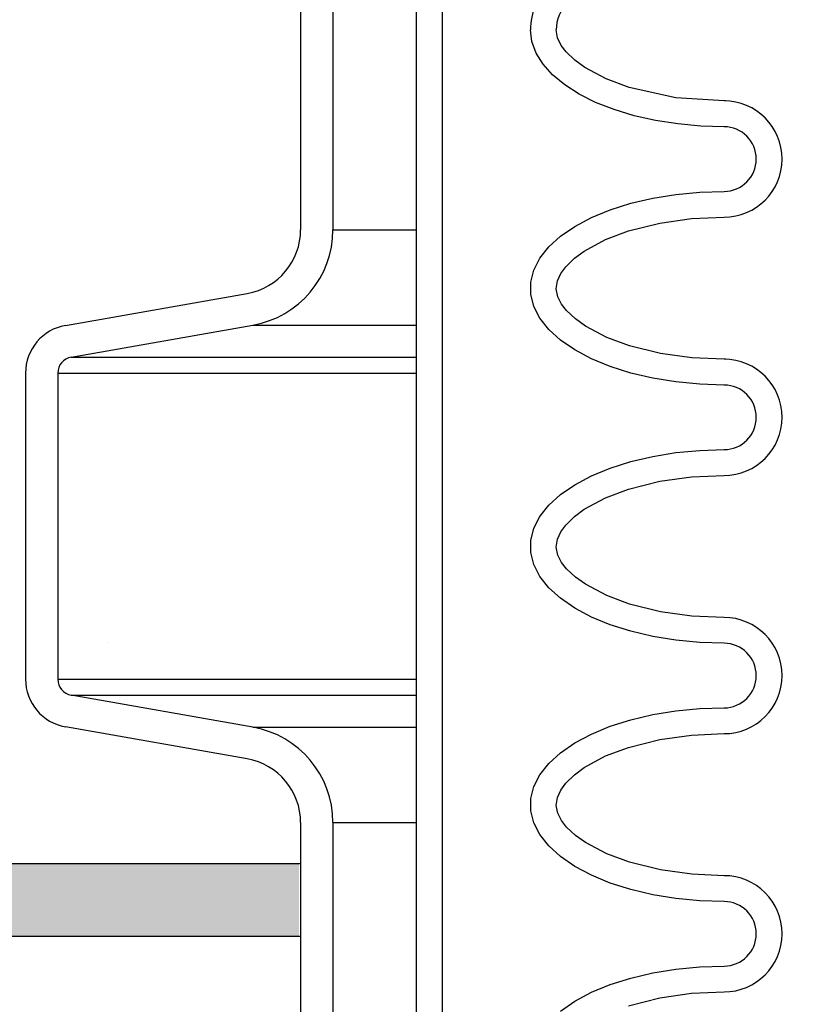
# Model space of a CAD drawing. Extents: x -285 to 5863, y 308 to 3178.
# Tile 360 of 622: x 1786.79 to 1789.79, y 977.75 to 981.56. Entities that reach past the tile are written whole.
import ezdxf

# ---------------------------------------------------------------- set-up
doc = ezdxf.new("R2010")
doc.units = 0
doc.header["$MEASUREMENT"] = 0
doc.header["$PDSIZE"] = 1
doc.layers.get('DEFPOINTS').update_dxf_attribs({"linetype": 'CONTINUOUS'})
for name, color, linetype in [('CONCRETE-HATCH', 2, 'CONTINUOUS'), ('DIM', 3, 'CONTINUOUS'), ('PEAGRAVEL-HATCH', 3, 'CONTINUOUS'), ('SPILL-BUCKET', 1, 'CONTINUOUS'), ('TANK-SLAB', 6, 'CONTINUOUS')]:
    doc.layers.add(name, color=color, linetype=linetype)
doc.styles.add('SIMPLEX', font='simplex')
doc.dimstyles.new('DIM64', dxfattribs={"dimscale": 64, "dimtxt": 0.09375, "dimasz": 0.09375, "dimexe": 0.0625, "dimexo": 0.0625, "dimgap": 0.046875, "dimtad": 1, "dimdec": 4, "dimzin": 3, "dimdsep": 46, "dimlunit": 4, "dimtxsty": 'SIMPLEX', "dimcen": 0, "dimclrd": 256, "dimclre": 256, "dimclrt": 256, "dimadec": 0, "dimazin": 0, "dimtfac": 1, "dimtdec": 4, "dimtmove": 0, "dimatfit": 3, "dimfxl": 1, "dimfrac": 2, "dimtolj": 1, "dimtzin": 0, "dimarcsym": 0})

# ---------------------------------------------------------------- blocks, each defined once
blk = doc.blocks.new('*D13')
at = {"layer": 'DEFPOINTS', "color": 0, "transparency": 16777216}
for p in [(1368.5472, 978.296), (2031.7725, 978.0147), (1368.5472, 700.5233)]:
    blk.add_point(p, dxfattribs=at)
at = {"layer": 'DIM', "lineweight": -2, "transparency": 16777216}
for p, q in [((1368.5472, 974.296), (1368.5472, 696.5233)), ((2031.7725, 974.0147), (2031.7725, 696.5233)), ((2025.7725, 700.5233), (1374.5472, 700.5233))]:
    blk.add_line(p, q, dxfattribs=at)
at = {"layer": 'DIM', "transparency": 16777216}
for points in [[(1374.5472, 701.5233), (1374.5472, 699.5233), (1368.5472, 700.5233)], [(2025.7725, 701.5233), (2025.7725, 699.5233), (2031.7725, 700.5233)]]:
    blk.add_solid(points, dxfattribs=at)
at = {"layer": 'DIM', "transparency": 16777216, "insert": (1700.1599, 708.0947), "char_height": 6, "attachment_point": 5, "style": 'SIMPLEX'}
blk.add_mtext('\\A1;55\'-3 1/4" (F.V. TANK SLAB)', dxfattribs=at)

msp = doc.modelspace()

# ---------------------------------------------------------------- hatches: boundary and pattern name
at = {"layer": 'CONCRETE-HATCH'}
h = msp.add_hatch(dxfattribs=at)
h.set_pattern_fill('AR-CONC', color=256, scale=2.67, style=0)
h.set_pattern_definition([(50, (688.387, 11.739), (19.15085, -1.67548), [2.0025, -22.0275]), (355, (688.387, 11.739), (-3.70466, 20.08353), [1.602, -17.622]), (100.4514, (689.983, 11.6), (15.44619, 18.40805), [1.70186, -18.7205]), (46.1842, (688.387, 17.08), (28.49534, -4.41936), [3.00375, -33.04125]), (96.6356, (690.76, 16.71), (24.9555, 26.00897), [2.5528, -28.08076]), (351.1842, (688.387, 17.08), (24.9555, 26.00897), [2.403, -26.433]), (21, (691.057, 15.744), (15.93742, -10.74992), [2.0025, -22.0275]), (326, (691.057, 15.744), (6.49652, 19.3615), [1.602, -17.622]), (71.4514, (692.385, 14.848), (22.43394, 8.61158), [1.70186, -18.7205]), (37.5, (688.387, 11.739), (0.324668, 8.888266), [0, -17.4084, 0, -17.889, 0, -17.68875]), (7.5, (688.387, 11.739), (7.023957, 10.53079), [0, -10.1994, 0, -17.0079, 0, -6.74175]), (327.5, (682.4326, 11.739), (14.25306, -0.602215), [0, -6.675, 0, -20.826, 0, -27.6345]), (317.5, (679.763, 11.739), (15.57107, 2.6728), [0, -8.6775, 0, -13.8306, 0, -19.6245])])
h.paths.add_polyline_path([(1788.81514, 984.5961), (1772.3755, 984.5961), (1772.3755, 977.93159), (1788.81514, 977.93159)])
at = {"layer": 'PEAGRAVEL-HATCH'}
h = msp.add_hatch(dxfattribs=at)
h.set_pattern_fill('AR-SAND', color=256, scale=7.5, style=0)
h.set_pattern_definition([(37.5, (718.444, 45.845), (-0.47245, 14.45118), [0, -11.4, 0, -12.75, 0, -12.1875]), (7.5, (718.444, 45.845), (13.27333, 21.1661), [0, -6.15, 0, -10.275, 0, -3.9375]), (327.5, (709.219, 45.845), (23.35606, 0.04244), [0, -3.75, 0, -13.5, 0, -17.625]), (317.5, (709.219, 45.845), (22.54595, 6.58257), [0, -1.875, 0, -8.85, 0, -10.125])])
h.paths.add_polyline_path([(1792.63796, 960.7742), (1792.56053, 961.96392), (1788.1935, 963.30445), (1787.88184, 965.17744), (1787.88184, 966.77867), (1786.86078, 967.21286), (1786.86078, 978.01471), (1767.96478, 978.01471), (1767.89547, 973.7036), (1760.8542, 973.7036), (1760.86045, 935.26579), (1792.769, 935.26579)])
h.paths.add_polyline_path([(1792.76924, 934.26579), (1760.86045, 934.26579), (1760.8542, 916.52404), (1761.7534, 915.87484), (1761.7534, 915.52404), (1763.36045, 915.52328), (1764.36045, 917.52328), (1769.36045, 917.52328), (1770.36045, 915.52328), (1779.86045, 915.52328), (1780.86045, 917.52328), (1785.86045, 917.52328), (1786.86045, 915.52328), (1791.84761, 915.52328), (1791.84761, 915.87408), (1792.49681, 916.52328), (1792.76924, 916.52328)])
at = {"layer": 'TANK-SLAB'}
msp.add_hatch(color=256, dxfattribs=at).paths.add_polyline_path([(1787.87548, 978.01471), (1787.87548, 978.29596), (1769.71021, 978.29596), (1769.71021, 978.01471)])

# ---------------------------------------------------------------- linework, layer by layer
at = {"layer": 'SPILL-BUCKET', "color": 1, "linetype": 'Continuous'}
for p, q in [((1788.33091, 969.88498), (1788.33091, 984.08254)), ((1788.43084, 969.88498), (1788.43084, 984.08254)), ((1787.88184, 981.60081), (1787.88184, 980.74812)), ((1788.00676, 981.60081), (1788.00676, 980.74812)), ((1788.77672, 981.47623), (1788.77126, 981.5214)), ((1788.87659, 981.49027), (1788.87119, 981.5214)), ((1788.79303, 981.43172), (1788.77672, 981.47623)), ((1788.89058, 981.46174), (1788.87659, 981.49027)), ((1788.90989, 981.43633), (1788.89058, 981.46174)), ((1788.81996, 981.38852), (1788.79303, 981.43172)), ((1788.94374, 981.40386), (1788.90989, 981.43633)), ((1788.85711, 981.34725), (1788.81996, 981.38852)), ((1788.98175, 981.37631), (1788.94374, 981.40386)), ((1788.90393, 981.30852), (1788.85711, 981.34725)), ((1789.0651, 981.33177), (1788.98175, 981.37631)), ((1789.15345, 981.29896), (1789.0651, 981.33177)), ((1788.95975, 981.2729), (1788.90393, 981.30852)), ((1789.02374, 981.2409), (1788.95975, 981.2729)), ((1789.33464, 981.25884), (1789.15345, 981.29896)), ((1789.09499, 981.21299), (1789.02374, 981.2409)), ((1789.52074, 981.24659), (1789.33464, 981.25884)), ((1789.52676, 981.24659), (1789.52074, 981.24659)), ((1789.17244, 981.18958), (1789.09499, 981.21299)), ((1789.25497, 981.17101), (1789.17244, 981.18958)), ((1789.34138, 981.15755), (1789.25497, 981.17101)), ((1789.4304, 981.14939), (1789.34138, 981.15755)), ((1789.52074, 981.14666), (1789.4304, 981.14939)), ((1789.33435, 980.88505), (1789.42681, 980.89387)), ((1789.42681, 980.89387), (1789.52074, 980.89683)), ((1789.15968, 980.85047), (1789.24484, 980.87051)), ((1789.24484, 980.87051), (1789.33435, 980.88505)), ((1789.00768, 980.79526), (1789.08021, 980.82526)), ((1789.08021, 980.82526), (1789.15968, 980.85047)), ((1788.94325, 980.76095), (1789.00768, 980.79526)), ((1789.27157, 980.77418), (1789.39538, 980.79147)), ((1789.39538, 980.79147), (1789.52074, 980.7969)), ((1788.88793, 980.72288), (1788.94325, 980.76095)), ((1789.06234, 980.71055), (1789.15031, 980.74354)), ((1789.15031, 980.74354), (1789.27157, 980.77418)), ((1788.84259, 980.68164), (1788.88793, 980.72288)), ((1788.97961, 980.66578), (1789.06234, 980.71055)), ((1788.80794, 980.63789), (1788.84259, 980.68164)), ((1788.94156, 980.63782), (1788.97961, 980.66578)), ((1788.78453, 980.5923), (1788.80794, 980.63789)), ((1788.9078, 980.60475), (1788.94156, 980.63782)), ((1788.77274, 980.54561), (1788.78453, 980.5923)), ((1788.8889, 980.57886), (1788.9078, 980.60475)), ((1788.87123, 980.51929), (1788.87567, 980.55006)), ((1788.87567, 980.55006), (1788.8889, 980.57886)), ((1788.77274, 980.49855), (1788.77274, 980.54561)), ((1788.87742, 980.48876), (1788.87123, 980.51929)), ((1786.97178, 980.37802), (1787.67539, 980.50209)), ((1788.78453, 980.45186), (1788.77274, 980.49855)), ((1788.89185, 980.46053), (1788.87742, 980.48876)), ((1788.80794, 980.40628), (1788.78453, 980.45186)), ((1788.91133, 980.4354), (1788.89185, 980.46053)), ((1788.9456, 980.40307), (1788.91133, 980.4354)), ((1788.84259, 980.36252), (1788.80794, 980.40628)), ((1788.98392, 980.3756), (1788.9456, 980.40307)), ((1786.99347, 980.255), (1787.69708, 980.37907)), ((1788.88793, 980.32128), (1788.84259, 980.36252)), ((1789.06685, 980.33168), (1788.98392, 980.3756)), ((1788.94325, 980.28321), (1788.88793, 980.32128)), ((1789.15474, 980.29924), (1789.06685, 980.33168)), ((1789.00768, 980.24891), (1788.94325, 980.28321)), ((1789.27454, 980.26939), (1789.15474, 980.29924)), ((1789.08021, 980.21891), (1789.00768, 980.24891)), ((1789.39662, 980.25256), (1789.27454, 980.26939)), ((1789.52074, 980.24727), (1789.39662, 980.25256)), ((1789.52722, 980.24727), (1789.52074, 980.24727)), ((1789.15968, 980.19369), (1789.08021, 980.21891)), ((1786.81694, 980.1935), (1786.81694, 979.00897)), ((1786.94186, 980.1935), (1786.94186, 979.00897)), ((1789.24484, 980.17366), (1789.15968, 980.19369)), ((1789.33435, 980.15911), (1789.24484, 980.17366)), ((1789.42681, 980.1503), (1789.33435, 980.15911)), ((1789.52074, 980.14734), (1789.42681, 980.1503)), ((1789.15968, 979.85116), (1789.24484, 979.87119)), ((1789.24484, 979.87119), (1789.33435, 979.88574)), ((1789.33435, 979.88574), (1789.42681, 979.89456)), ((1789.42681, 979.89456), (1789.52074, 979.89751)), ((1789.00768, 979.79594), (1789.08021, 979.82594)), ((1789.08021, 979.82594), (1789.15968, 979.85116)), ((1788.94325, 979.76164), (1789.00768, 979.79594)), ((1789.27157, 979.77487), (1789.39538, 979.79215)), ((1789.39538, 979.79215), (1789.52074, 979.79758)), ((1788.88793, 979.72356), (1788.94325, 979.76164)), ((1789.15031, 979.74422), (1789.27157, 979.77487)), ((1788.84259, 979.68233), (1788.88793, 979.72356)), ((1788.97961, 979.66646), (1789.06234, 979.71123)), ((1789.06234, 979.71123), (1789.15031, 979.74422)), ((1788.80794, 979.63857), (1788.84259, 979.68233)), ((1788.78453, 979.59299), (1788.80794, 979.63857)), ((1788.9078, 979.60544), (1788.94156, 979.6385)), ((1788.94156, 979.6385), (1788.97961, 979.66646)), ((1788.8889, 979.57955), (1788.9078, 979.60544)), ((1788.77274, 979.5463), (1788.78453, 979.59299)), ((1788.87567, 979.55075), (1788.8889, 979.57955)), ((1788.77274, 979.49924), (1788.77274, 979.5463)), ((1788.87123, 979.51998), (1788.87567, 979.55075)), ((1788.87742, 979.48944), (1788.87123, 979.51998)), ((1788.78453, 979.45255), (1788.77274, 979.49924)), ((1788.89185, 979.46122), (1788.87742, 979.48944)), ((1788.80794, 979.40697), (1788.78453, 979.45255)), ((1788.91133, 979.43608), (1788.89185, 979.46122)), ((1788.84259, 979.36321), (1788.80794, 979.40697)), ((1788.9456, 979.40375), (1788.91133, 979.43608)), ((1788.98392, 979.37628), (1788.9456, 979.40375)), ((1789.06685, 979.33237), (1788.98392, 979.37628)), ((1788.88793, 979.32197), (1788.84259, 979.36321)), ((1789.15474, 979.29992), (1789.06685, 979.33237)), ((1788.94325, 979.28389), (1788.88793, 979.32197)), ((1789.27454, 979.27007), (1789.15474, 979.29992)), ((1789.00768, 979.24959), (1788.94325, 979.28389)), ((1789.39662, 979.25324), (1789.27454, 979.27007)), ((1789.52074, 979.24796), (1789.39662, 979.25324)), ((1789.08021, 979.21959), (1789.00768, 979.24959)), ((1789.15968, 979.19438), (1789.08021, 979.21959)), ((1789.24484, 979.17434), (1789.15968, 979.19438)), ((1789.33435, 979.15979), (1789.24484, 979.17434)), ((1789.42681, 979.15098), (1789.33435, 979.15979)), ((1789.52074, 979.14802), (1789.42681, 979.15098)), ((1787.69708, 978.82339), (1786.99347, 978.94746)), ((1789.15968, 978.85184), (1789.24484, 978.87188)), ((1789.24484, 978.87188), (1789.33435, 978.88642)), ((1789.33435, 978.88642), (1789.42681, 978.89524)), ((1789.42681, 978.89524), (1789.52074, 978.89819)), ((1789.08021, 978.82662), (1789.15968, 978.85184)), ((1787.67539, 978.70038), (1786.97178, 978.82444)), ((1788.94325, 978.76232), (1789.00768, 978.79663)), ((1789.00768, 978.79663), (1789.08021, 978.82662)), ((1789.39538, 978.79283), (1789.52074, 978.79826)), ((1788.88793, 978.72425), (1788.94325, 978.76232)), ((1789.15031, 978.7449), (1789.27157, 978.77555)), ((1789.27157, 978.77555), (1789.39538, 978.79283)), ((1788.84259, 978.68301), (1788.88793, 978.72425)), ((1789.06234, 978.71192), (1789.15031, 978.7449)), ((1788.80794, 978.63925), (1788.84259, 978.68301)), ((1788.97961, 978.66715), (1789.06234, 978.71192)), ((1788.94156, 978.63918), (1788.97961, 978.66715)), ((1788.78453, 978.59367), (1788.80794, 978.63925)), ((1788.8889, 978.58023), (1788.9078, 978.60612)), ((1788.9078, 978.60612), (1788.94156, 978.63918)), ((1788.77274, 978.54698), (1788.78453, 978.59367)), ((1788.87567, 978.55143), (1788.8889, 978.58023)), ((1788.77274, 978.49992), (1788.77274, 978.54698)), ((1788.87123, 978.52066), (1788.87567, 978.55143)), ((1788.78453, 978.45323), (1788.77274, 978.49992)), ((1788.87742, 978.49012), (1788.87123, 978.52066)), ((1788.89185, 978.4619), (1788.87742, 978.49012)), ((1787.88184, 978.45434), (1787.88184, 976.75085)), ((1788.00676, 978.45434), (1788.00676, 976.75085)), ((1788.80794, 978.40765), (1788.78453, 978.45323)), ((1788.91133, 978.43677), (1788.89185, 978.4619)), ((1788.9456, 978.40444), (1788.91133, 978.43677)), ((1788.84259, 978.36389), (1788.80794, 978.40765)), ((1788.98392, 978.37696), (1788.9456, 978.40444)), ((1789.06685, 978.33305), (1788.98392, 978.37696)), ((1788.88793, 978.32265), (1788.84259, 978.36389)), ((1788.94325, 978.28458), (1788.88793, 978.32265)), ((1789.15474, 978.30061), (1789.06685, 978.33305)), ((1789.27454, 978.27076), (1789.15474, 978.30061)), ((1789.00768, 978.25027), (1788.94325, 978.28458)), ((1789.39662, 978.25392), (1789.27454, 978.27076)), ((1789.08021, 978.22028), (1789.00768, 978.25027)), ((1789.52074, 978.24864), (1789.39662, 978.25392)), ((1789.15968, 978.19506), (1789.08021, 978.22028)), ((1789.24484, 978.17502), (1789.15968, 978.19506)), ((1789.33435, 978.16048), (1789.24484, 978.17502)), ((1789.42681, 978.15166), (1789.33435, 978.16048)), ((1789.52074, 978.14871), (1789.42681, 978.15166)), ((1789.24484, 977.87256), (1789.33435, 977.8871)), ((1789.33435, 977.8871), (1789.42681, 977.89592)), ((1789.42681, 977.89592), (1789.52074, 977.89888)), ((1789.08021, 977.82731), (1789.15968, 977.85252)), ((1789.15968, 977.85252), (1789.24484, 977.87256)), ((1789.00768, 977.79731), (1789.08021, 977.82731)), ((1788.94325, 977.763), (1789.00768, 977.79731)), ((1789.15031, 977.74559), (1789.27157, 977.77623)), ((1789.27157, 977.77623), (1789.39538, 977.79352)), ((1789.39538, 977.79352), (1789.52074, 977.79894)), ((1788.88793, 977.72493), (1788.94325, 977.763))]:
    msp.add_line(p, q, dxfattribs=at)
at = {"layer": 'SPILL-BUCKET', "color": 7}
for p, q in [((1788.00676, 980.74812), (1788.33091, 980.74812)), ((1787.69709, 980.37907), (1788.33091, 980.37907)), ((1786.99347, 980.255), (1788.33091, 980.255)), ((1786.94186, 980.1935), (1788.33091, 980.1935)), ((1786.94186, 979.00897), (1788.33091, 979.00897)), ((1786.99347, 978.94746), (1788.33091, 978.94746)), ((1787.69708, 978.82339), (1788.33091, 978.82339)), ((1788.00676, 978.45434), (1788.33091, 978.45434))]:
    msp.add_line(p, q, dxfattribs=at)
at = {"layer": 'SPILL-BUCKET', "color": 1, "linetype": 'Continuous'}
for centre, radius, start, end in [((1789.02109, 981.5214), 0.24983, 135, 180), ((1789.02109, 981.5214), 0.1499, 135, 180), ((1789.52074, 981.02174), 0.22485, 270, 90), ((1789.52074, 981.02174), 0.12491, 270, 90), ((1787.63201, 980.74812), 0.24983, 280, 0), ((1787.63201, 980.74812), 0.37474, 280, 0), ((1787.00432, 980.1935), 0.18737, 100, 180), ((1787.00432, 980.1935), 0.06246, 100, 180), ((1789.52074, 980.02243), 0.22485, 270, 90), ((1789.52074, 980.02243), 0.12491, 270, 90), ((1789.52074, 979.02311), 0.22485, 270, 90), ((1789.52074, 979.02311), 0.12491, 270, 90), ((1787.00432, 979.00897), 0.18737, 180, 260), ((1787.00432, 979.00897), 0.06246, 180, 260), ((1787.63201, 978.45434), 0.37474, 0, 80), ((1787.63201, 978.45434), 0.24983, 0, 80), ((1789.52074, 978.02379), 0.22485, 270, 90), ((1789.52074, 978.02379), 0.12491, 270, 90)]:
    msp.add_arc(centre, radius, start, end, dxfattribs=at)
at = {"layer": 'TANK-SLAB'}
for p, q in [((1769.71285, 978.29596), (1787.88184, 978.29596)), ((1769.71285, 978.01471), (1787.88184, 978.01471))]:
    msp.add_line(p, q, dxfattribs=at)

# ---------------------------------------------------------------- dimensions: what is measured, and where the dimension line sits
at = {"layer": 'DIM'}
dim = msp.add_linear_dim(base=(1368.54722, 700.52328), p1=(2031.77254, 978.01471), p2=(1368.54722, 978.29596), angle=180, text='<> (F.V. TANK SLAB)', dimstyle='DIM64', dxfattribs=at)
dim.commit()
dim.dimension.update_dxf_attribs({"geometry": '*D13', "text_midpoint": (1700.15988, 708.09471)})

doc.saveas('drawing.dxf')
